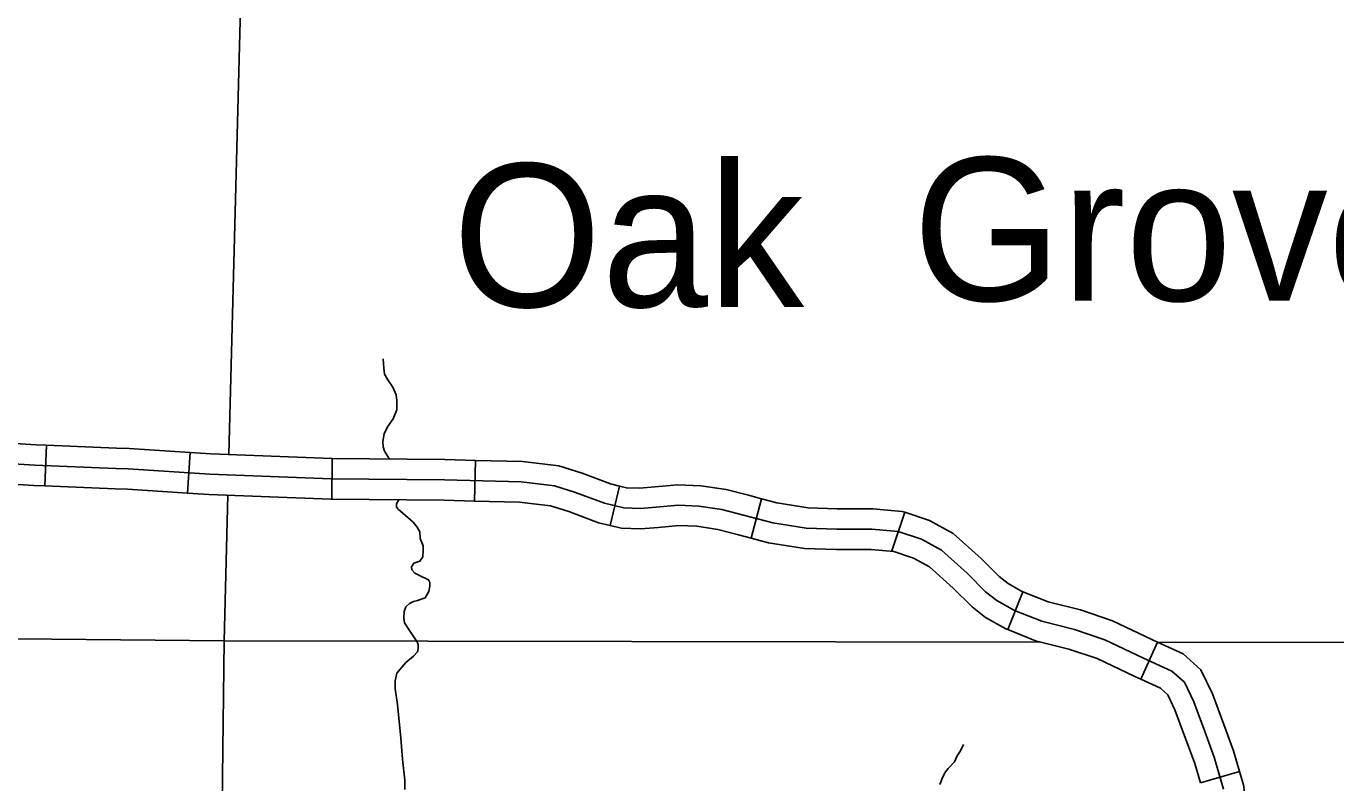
# Model space of a CAD drawing. Extents: x 22866 to 28196, y 1324810 to 1328105.
# Drawn here: x 24942.3 to 25058.2, y 1326015.3 to 1326082.2 of the extents above; entities that cross this region are included whole.
import ezdxf

# ---------------------------------------------------------------- set-up
doc = ezdxf.new("R2010")
doc.units = 0
for name, color, linetype in [('Level 24', 7, 'Continuous'), ('Level 31', 7, 'Continuous'), ('Level 32', 7, 'Continuous'), ('Level 35', 7, 'Continuous'), ('Level 5', 7, 'Continuous')]:
    doc.layers.add(name, color=color, linetype=linetype)

msp = doc.modelspace()

# ---------------------------------------------------------------- linework, layer by layer
at = {"layer": 'Level 31'}
for points in [[(24880.86, 1326046.86), (24889.43, 1326046.24), (24896.05, 1326045.75), (24904.59, 1326045.51), (24911.33, 1326045.13), (24916.22, 1326044.82), (24922.82, 1326044.58), (24929.6, 1326044.09), (24936.4, 1326043.82), (24943.09, 1326043.4), (24950.25, 1326043.09), (24951.35, 1326043.06), (24958.58, 1326042.61), (24969.31, 1326042.19), (24979.34, 1326042.09), (24986.11, 1326041.92), (24989.08, 1326041.57), (24990.93, 1326040.99)], [(24990.93, 1326040.99), (24993.49, 1326040.02), (24995.21, 1326039.61), (24996.67, 1326039.57), (24998.08, 1326039.68), (25000.02, 1326039.85), (25001.85, 1326039.78), (25003.89, 1326039.47), (25005.79, 1326038.98), (25008.38, 1326038.29), (25011.35, 1326037.81), (25014.05, 1326037.74), (25017.16, 1326037.74), (25019.48, 1326037.53), (25021.55, 1326036.84), (25023.31, 1326035.87)], [(25023.31, 1326035.87), (25025.59, 1326033.83), (25027.22, 1326032.2), (25028.22, 1326031.41), (25029.78, 1326030.54), (25032.2, 1326029.58), (25035.1, 1326028.85), (25037.76, 1326027.95), (25041.18, 1326026.32), (25043.7, 1326025.18), (25044.81, 1326024.18), (25045.64, 1326022.45), (25046.61, 1326019.82), (25047.44, 1326017.57), (25048.27, 1326014.73)]]:
    msp.add_lwpolyline(points, dxfattribs=at)
at = {"layer": 'Level 32'}
for p, q in [((24943.98, 1326041.56), (24944.13, 1326045.16)), ((24956.6, 1326040.93), (24956.83, 1326044.52)), ((24969.36, 1326040.39), (24969.39, 1326043.99)), ((24982, 1326040.22), (24982.09, 1326043.82)), ((24993.99, 1326038.05), (24994.83, 1326041.55)), ((25006.46, 1326036.94), (25007.39, 1326040.42)), ((25018.93, 1326035.82), (25020.07, 1326039.23)), ((25029.18, 1326028.84), (25030.52, 1326032.19)), ((25040.95, 1326024.45), (25042.43, 1326027.73)), ((25046.23, 1326015.29), (25049.68, 1326016.3))]:
    msp.add_line(p, q, dxfattribs=at)
for points in [[(24931.47, 1326045.82), (24936.5, 1326045.62), (24943.19, 1326045.2), (24944.13, 1326045.16)], [(24944.13, 1326045.16), (24950.31, 1326044.89), (24951.44, 1326044.86), (24956.83, 1326044.52)], [(24956.83, 1326044.52), (24958.67, 1326044.41), (24969.36, 1326043.99), (24969.39, 1326043.99)], [(24969.39, 1326043.99), (24979.37, 1326043.89), (24982.09, 1326043.82)], [(24982.09, 1326043.82), (24986.24, 1326043.71), (24989.46, 1326043.34), (24991.52, 1326042.69), (24994.02, 1326041.75), (24994.83, 1326041.55)], [(24931.33, 1326042.22), (24936.31, 1326042.02), (24943, 1326041.6), (24943.98, 1326041.56)], [(24943.98, 1326041.56), (24950.18, 1326041.29), (24951.27, 1326041.26), (24956.6, 1326040.93)], [(24994.83, 1326041.55), (24995.45, 1326041.4), (24996.62, 1326041.37), (24997.94, 1326041.47), (24999.97, 1326041.65), (25002.02, 1326041.58), (25004.25, 1326041.24), (25006.24, 1326040.73), (25007.39, 1326040.42)], [(24956.6, 1326040.93), (24958.48, 1326040.81), (24969.27, 1326040.39), (24969.36, 1326040.39)], [(24969.36, 1326040.39), (24979.3, 1326040.29), (24982, 1326040.22)], [(24982, 1326040.22), (24985.98, 1326040.12), (24988.71, 1326039.8), (24990.34, 1326039.29), (24992.96, 1326038.3), (24993.99, 1326038.05)], [(25007.39, 1326040.42), (25008.76, 1326040.06), (25011.52, 1326039.61), (25014.07, 1326039.54), (25017.24, 1326039.54), (25019.85, 1326039.31), (25020.07, 1326039.23)], [(25020.07, 1326039.23), (25022.27, 1326038.5), (25024.36, 1326037.35), (25026.83, 1326035.14), (25028.42, 1326033.55), (25029.22, 1326032.91), (25030.55, 1326032.17), (25030.52, 1326032.19)], [(24993.99, 1326038.05), (24994.98, 1326037.81), (24996.71, 1326037.77), (24998.23, 1326037.88), (25000.06, 1326038.05), (25001.68, 1326037.99), (25003.53, 1326037.7), (25005.34, 1326037.24), (25006.46, 1326036.94)], [(25006.46, 1326036.94), (25008, 1326036.53), (25011.19, 1326036.01), (25014.03, 1326035.94), (25017.08, 1326035.94), (25019.11, 1326035.76), (25018.93, 1326035.82)], [(25018.93, 1326035.82), (25020.83, 1326035.18), (25022.27, 1326034.39), (25024.36, 1326032.52), (25026.02, 1326030.86), (25027.22, 1326029.91), (25029, 1326028.92), (25029.18, 1326028.84)], [(25030.52, 1326032.19), (25032.75, 1326031.29), (25035.61, 1326030.58), (25038.44, 1326029.62), (25041.94, 1326027.96), (25042.43, 1326027.73)], [(25029.18, 1326028.84), (25031.64, 1326027.86), (25034.59, 1326027.12), (25037.08, 1326026.28), (25040.42, 1326024.69), (25040.95, 1326024.45)], [(25042.43, 1326027.73), (25044.7, 1326026.71), (25046.28, 1326025.28), (25047.3, 1326023.15), (25048.3, 1326020.44), (25049.15, 1326018.13), (25049.68, 1326016.3)], [(25040.95, 1326024.45), (25042.7, 1326023.66), (25043.34, 1326023.08), (25043.98, 1326021.75), (25044.92, 1326019.2), (25045.73, 1326017), (25046.23, 1326015.29)], [(25049.68, 1326016.3), (25050.03, 1326015.11), (25050.35, 1326012.85), (25050.27, 1326010.39), (25049.92, 1326008.38), (25049.33, 1326006.26), (25048.89, 1326004.16), (25048.34, 1326002.76)]]:
    msp.add_lwpolyline(points, dxfattribs=at)
at = {"layer": 'Level 35'}
for points in [[(24974.46, 1326043.94), (24974.02, 1326044.64), (24973.92, 1326045.01), (24973.89, 1326045.49), (24973.99, 1326046.16), (24974.29, 1326046.8), (24974.8, 1326047.51), (24975.13, 1326048.28), (24975.13, 1326049.13), (24975.07, 1326049.63), (24974.76, 1326050.31), (24974.33, 1326050.95), (24974.02, 1326051.45), (24973.96, 1326051.99), (24973.92, 1326052.8)], [(24975.17, 1326022.21), (24974.97, 1326023.6), (24974.97, 1326024.31), (24975.13, 1326024.99), (24975.91, 1326025.93), (24976.58, 1326026.5), (24976.95, 1326026.87), (24977.02, 1326027.18), (24977.02, 1326027.55), (24976.89, 1326027.78), (24976.58, 1326028.22), (24976.18, 1326028.86), (24975.81, 1326029.43), (24975.74, 1326029.87), (24975.77, 1326030.45), (24975.91, 1326030.85), (24976.25, 1326031.15), (24976.58, 1326031.32), (24976.95, 1326031.42), (24977.63, 1326031.66), (24977.96, 1326032.23), (24978.03, 1326032.7), (24978.03, 1326033.01), (24977.93, 1326033.26), (24977.12, 1326033.63), (24976.72, 1326033.84), (24976.45, 1326034.14), (24976.41, 1326034.41), (24976.62, 1326034.71), (24977.16, 1326034.91), (24977.42, 1326035.28), (24977.46, 1326035.86), (24977.46, 1326036.26), (24977.19, 1326036.9), (24977.16, 1326037.51), (24976.92, 1326037.91), (24976.55, 1326038.35), (24975.64, 1326039.16), (24975.27, 1326039.46), (24975.1, 1326039.67), (24975.1, 1326039.97), (24975.29, 1326040.33)], [(24975.84, 1326014.69), (24975.84, 1326015.53), (24975.61, 1326017.39), (24975.47, 1326019.24), (24975.17, 1326022.21)], [(25023.92, 1326016.54), (25024.47, 1326017.14), (25024.71, 1326017.67), (25025, 1326018.12), (25025.27, 1326018.69)], [(25023.18, 1326015.14), (25023.43, 1326015.82), (25023.68, 1326016.26), (25023.92, 1326016.54)]]:
    msp.add_lwpolyline(points, dxfattribs=at)
at = {"layer": 'Level 5'}
for points in [[(24962.09, 1326114.39), (24960.26, 1326044.34)], [(24960.16, 1326040.74), (24959.83, 1326027.84)], [(24959.83, 1326027.84), (24852.93, 1326028.89)], [(24959.83, 1326027.84), (24958.37, 1325907.37)], [(25031.96, 1326027.73), (24959.83, 1326027.84)], [(25076.56, 1326027.67), (25042.45, 1326027.72)]]:
    msp.add_lwpolyline(points, dxfattribs=at)

# ---------------------------------------------------------------- texts
at = {"layer": 'Level 24'}
for s, p in [('Oak', (24980.06, 1326057.4)), ('Grove', (25020.77, 1326057.94))]:
    msp.add_text(s, height=12.674, dxfattribs=at).set_placement(p)

doc.saveas('drawing.dxf')
